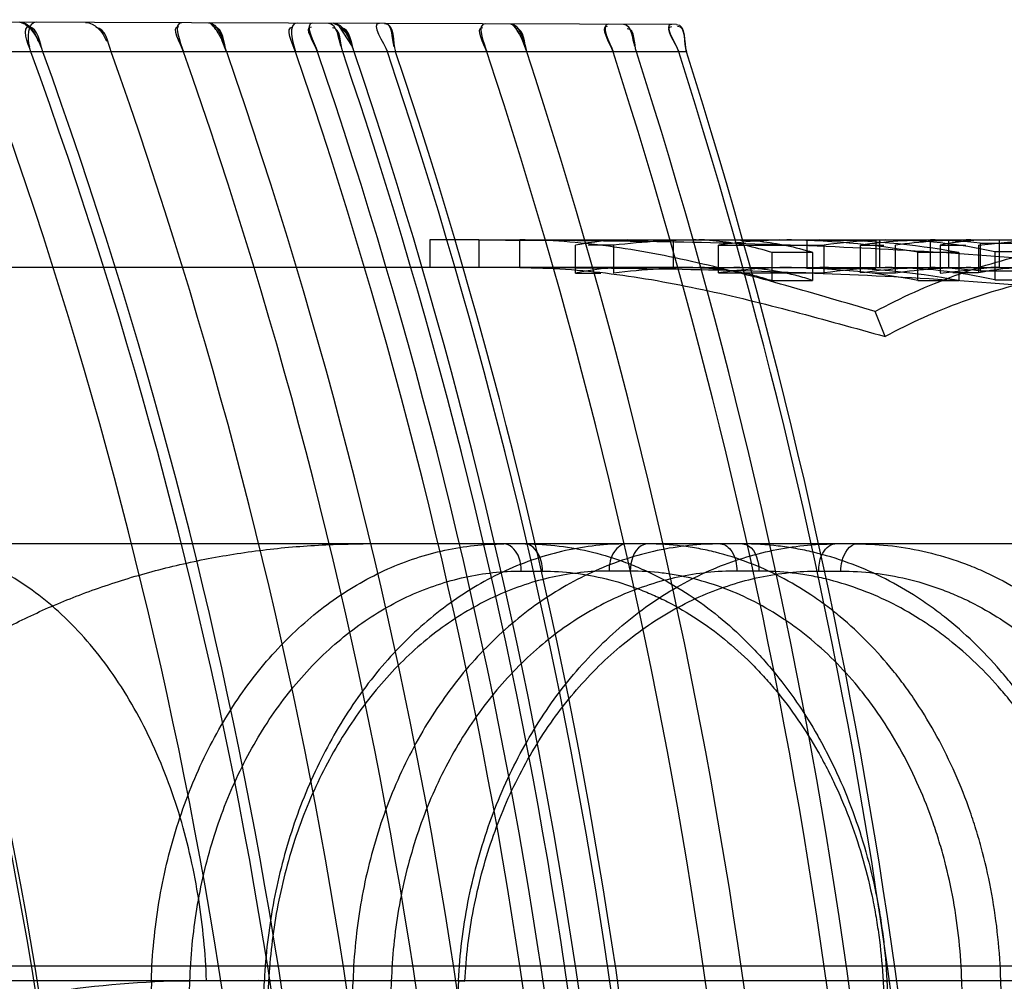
# Model space of a CAD drawing. Header units: millimetres. Extents: x 0 to 297, y 0 to 210.
# Tile 274 of 401: x 147.7575 to 147.8109, y 158.7827 to 158.8349. Entities that reach past the tile are written whole.
import ezdxf

# ---------------------------------------------------------------- set-up
doc = ezdxf.new("R2010")
doc.units = ezdxf.units.MM
doc.header["$LTSCALE"] = 16.335
doc.layers.add('INTFCLR_1', color=7, linetype='CONTINUOUS')
doc.layers.add('INTFCLR_144815', color=7, linetype='CONTINUOUS')

msp = doc.modelspace()

# ---------------------------------------------------------------- linework, layer by layer
at = {"layer": 'INTFCLR_1', "color": 9, "linetype": 'Continuous'}
for p, q in [((147.7931150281, 158.8346792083), (147.7197483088, 158.8349353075)), ((147.7936569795, 158.8331826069), (147.7191251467, 158.8331826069))]:
    msp.add_line(p, q, dxfattribs=at)
at = {"layer": 'INTFCLR_1', "color": 7, "linetype": 'Continuous'}
for p, q in [((147.7577709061, 158.8346772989), (147.7574707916, 158.8348036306)), ((147.774487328, 158.8347442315), (147.7747580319, 158.8346226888)), ((147.7747579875, 158.8346227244), (147.774487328, 158.8347442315)), ((147.7747580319, 158.8346226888), (147.7754980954, 158.8334839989)), ((147.7684460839, 158.8337907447), (147.7686914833, 158.8331826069)), ((147.7686914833, 158.8331826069), (147.7684463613, 158.8337901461)), ((147.7849910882, 158.8331826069), (147.7847683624, 158.833768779)), ((147.7847686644, 158.8337680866), (147.7849910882, 158.8331826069))]:
    msp.add_line(p, q, dxfattribs=at)
for points in [[(147.7677008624, 158.8347679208), (147.7677283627, 158.8347649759), (147.7677578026, 158.8347562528), (147.7677891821, 158.8347416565), (147.7678227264, 158.8347210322), (147.7678582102, 158.8346943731), (147.7678949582, 158.8346620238), (147.767932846, 158.8346243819), (147.767971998, 158.8345814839), (147.7680121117, 158.8345332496), (147.7680537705, 158.8344790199), (147.768096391, 158.8344196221), (147.7681379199, 158.8343576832), (147.7681777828, 158.8342947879), (147.768216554, 158.8342307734), (147.7682539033, 158.8341660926), (147.7682897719, 158.834101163), (147.7683242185, 158.8340365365), (147.7683570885, 158.8339727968), (147.7683883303, 158.8339103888), (147.7684179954, 158.8338496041), (147.7684460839, 158.8337907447)], [(147.7682248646, 158.8342165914), (147.7681874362, 158.8342791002), (147.7681485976, 158.8343412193), (147.768107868, 158.8344028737), (147.7680657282, 158.8344626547), (147.7680235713, 158.8345187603), (147.7679812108, 158.8345708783), (147.7679388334, 158.8346181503), (147.7678983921, 158.8346587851), (147.7678605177, 158.8346924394), (147.7678245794, 158.8347197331), (147.7677906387, 158.8347408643), (147.7677587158, 158.8347559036)], [(147.7840921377, 158.8347107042), (147.7841172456, 158.8347078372), (147.7841441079, 158.834699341), (147.7841727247, 158.8346851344), (147.7842033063, 158.8346650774), (147.7842356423, 158.8346391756), (147.7842691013, 158.8346077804), (147.7843035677, 158.8345712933), (147.7843391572, 158.8345297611), (147.784375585, 158.8344831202), (147.7844133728, 158.8344307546), (147.784451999, 158.8343734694), (147.7844896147, 158.8343137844), (147.784525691, 158.8342532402), (147.7845607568, 158.8341916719), (147.7845945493, 158.8341294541), (147.7846270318, 158.8340669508), (147.784658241, 158.8340047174), (147.7846880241, 158.8339433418), (147.7847163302, 158.8338832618), (147.7847432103, 158.8338247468), (147.7847686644, 158.8337680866)], [(147.7845683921, 158.8341778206), (147.7845346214, 158.8342378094), (147.7844995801, 158.8342974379), (147.7844628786, 158.8343565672), (147.7844249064, 158.8344139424), (147.7843867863, 158.8344680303), (147.7843482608, 158.8345185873), (147.7843095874, 158.8345646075), (147.7842726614, 158.8346041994), (147.7842380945, 158.8346369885), (147.784205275, 158.8346636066), (147.7841742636, 158.8346842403), (147.7841450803, 158.8346989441), (147.784117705, 158.8347077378)]]:
    msp.add_lwpolyline(points, dxfattribs=at)
at = {"layer": 'INTFCLR_1', "color": 6, "linetype": 'Continuous'}
for centre, radius, start, end in [((147.5052065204, 158.7414782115), 0.256366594, 359.2634397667, 20.9595063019), ((147.5051016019, 158.7414781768), 0.2566559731, 359.2642780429, 20.9347710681), ((147.5060442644, 158.7414782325), 0.265563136, 359.2889439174, 20.2013567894), ((147.5061487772, 158.7414782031), 0.2680899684, 359.2956524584, 20.0027825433), ((147.5053112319, 158.7414782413), 0.2694879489, 359.2992983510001, 19.894613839), ((147.5052063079, 158.7414782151), 0.2730791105, 359.3085189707, 19.6221788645), ((147.5059434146, 158.7414792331), 0.2760825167, 359.3158305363, 19.3998935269), ((147.5054189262, 158.7414787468), 0.2787867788, 359.3225670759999, 19.2043971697), ((147.5060440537, 158.7414782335), 0.2817306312, 359.3297505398, 18.9960965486), ((147.5058363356, 158.7414785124), 0.2830597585, 359.3328413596, 18.9034484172), ((147.5055216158, 158.7414784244), 0.2846455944, 359.3365762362, 18.7941893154), ((147.5053110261, 158.7414782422), 0.2854332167, 359.3384435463, 18.7404322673), ((147.505730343, 158.7414783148), 0.2867464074, 359.3414588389, 18.6514187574), ((147.5056254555, 158.7414782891), 0.2872692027, 359.3426624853, 18.6162324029), ((147.5059426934, 158.7414787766), 0.2916678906, 359.3524804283, 18.3253128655), ((147.5054183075, 158.7414786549), 0.2942287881, 359.3581402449, 18.1602453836), ((147.5058359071, 158.7414784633), 0.2982805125, 359.3668962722, 17.9051785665), ((147.5055212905, 158.7414783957), 0.2997857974, 359.3700882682, 17.81226521), ((147.5057301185, 158.741478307), 0.3017811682, 359.3742702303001, 17.6906031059), ((147.5056252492, 158.7414782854), 0.302277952, 359.3753027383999, 17.6605754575)]:
    msp.add_arc(centre, radius, start, end, dxfattribs=at)
at = {"layer": 'INTFCLR_1', "color": 7, "linetype": 'Continuous'}
for points in [[(147.7574707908, 158.8348036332), (147.7579402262, 158.8348022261), (147.7582891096, 158.8342315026), (147.7584484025, 158.8337899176)], [(147.7577710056, 158.8346772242), (147.7581570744, 158.8343922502), (147.7584260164, 158.8339446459), (147.7585910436, 158.8334940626)], [(147.7587161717, 158.8331826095), (147.7585403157, 158.8336686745), (147.7584570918, 158.8345261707), (147.7579401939, 158.8345251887)], [(147.7587161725, 158.8331826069), (147.7585416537, 158.8336599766), (147.7583687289, 158.8342053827), (147.7579589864, 158.8345061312)], [(147.7677008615, 158.8347679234), (147.7682170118, 158.8347660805), (147.768406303, 158.8339779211), (147.7685759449, 158.8334904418)], [(147.7686914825, 158.8331826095), (147.768529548, 158.8336475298), (147.7685261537, 158.8345071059), (147.7680338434, 158.8345050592)], [(147.7744873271, 158.8347442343), (147.7750277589, 158.8347425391), (147.7753273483, 158.8339904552), (147.7755005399, 158.8334785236)], [(147.7756116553, 158.8331826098), (147.7754540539, 158.8336472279), (147.7754010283, 158.8344774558), (147.7749104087, 158.8344766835)], [(147.7756116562, 158.8331826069), (147.7754551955, 158.8336388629), (147.7753076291, 158.8341605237), (147.7749278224, 158.834457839)], [(147.7840921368, 158.8347107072), (147.7845805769, 158.8347088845), (147.7847341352, 158.8339433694), (147.7848862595, 158.8334792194)], [(147.7849910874, 158.8331826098), (147.7848448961, 158.8336282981), (147.7848635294, 158.8344587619), (147.7843944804, 158.8344570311)]]:
    msp.add_open_spline(points, degree=3, dxfattribs=at)
at = {"layer": 'INTFCLR_1', "color": 6, "linetype": 'Continuous'}
for points in [[(147.7583604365, 158.8348005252), (147.7578945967, 158.8348021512), (147.7578202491, 158.83389363), (147.7579795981, 158.8334558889)], [(147.7610210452, 158.8347912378), (147.761531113, 158.8347894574), (147.7619890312, 158.8342501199), (147.7621603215, 158.8337696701)], [(147.758066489, 158.8331826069), (147.7579076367, 158.8336189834), (147.7575273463, 158.8345753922), (147.757991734, 158.8345737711)], [(147.7624270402, 158.8331826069), (147.7622524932, 158.8336721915), (147.7621180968, 158.8345016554), (147.761598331, 158.8345034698)], [(147.7663508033, 158.8331826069), (147.766195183, 158.8336245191), (147.7656348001, 158.8345678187), (147.7661033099, 158.8345661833)], [(147.7662640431, 158.8347729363), (147.7657331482, 158.8347747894), (147.7661744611, 158.8336833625), (147.7663508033, 158.8331826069)], [(147.772431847, 158.8331826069), (147.7722836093, 158.8336132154), (147.7718248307, 158.834541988), (147.7722802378, 158.8345403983)], [(147.7725248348, 158.8347510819), (147.772001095, 158.8347529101), (147.7722613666, 158.8336778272), (147.772431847, 158.8331826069)], [(147.7736294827, 158.8331826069), (147.7734777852, 158.833625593), (147.7728353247, 158.8345506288), (147.7733035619, 158.8345489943)], [(147.7733709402, 158.8347481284), (147.7728420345, 158.8347499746), (147.7734581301, 158.8336829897), (147.7736294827, 158.8331826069)], [(147.7742111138, 158.8347451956), (147.7746848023, 158.8347435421), (147.7747278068, 158.8339400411), (147.7748804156, 158.833491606)], [(147.7749904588, 158.8331826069), (147.7748375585, 158.8336318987), (147.774906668, 158.8344906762), (147.7744320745, 158.8344923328)], [(147.7769928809, 158.8347354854), (147.7764562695, 158.8347373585), (147.7772457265, 158.8336910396), (147.7774173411, 158.8331826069)], [(147.7772694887, 158.8347345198), (147.7778234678, 158.8347325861), (147.7776873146, 158.8337076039), (147.7778641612, 158.8331826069)], [(147.7772694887, 158.8347345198), (147.777724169, 158.8347329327), (147.777622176, 158.8338954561), (147.7777673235, 158.8334645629)], [(147.7828190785, 158.8331826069), (147.782677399, 158.8336103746), (147.7821440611, 158.8345172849), (147.7825946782, 158.834515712)], [(147.7827404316, 158.8347154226), (147.7822288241, 158.8347172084), (147.7826582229, 158.8336682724), (147.7828190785, 158.8331826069)], [(147.7896696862, 158.8331826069), (147.7895230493, 158.8336364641), (147.7888983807, 158.8345845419), (147.7893753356, 158.834582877)], [(147.7894345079, 158.8346920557), (147.788925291, 158.8346938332), (147.7895131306, 158.8336671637), (147.7896696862, 158.8331826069)], [(147.7902272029, 158.8346892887), (147.7906786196, 158.834687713), (147.790698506, 158.8339096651), (147.7908365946, 158.8334798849)], [(147.7909365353, 158.8331826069), (147.7907978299, 158.8336143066), (147.7908822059, 158.8344430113), (147.7904287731, 158.834444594)], [(147.7928536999, 158.8346801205), (147.7923381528, 158.8346819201), (147.7930837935, 158.8336737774), (147.7932404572, 158.8331826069)], [(147.7932404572, 158.8331826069), (147.7930942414, 158.8336410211), (147.7923727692, 158.8345750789), (147.7928539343, 158.8345733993)], [(147.7931150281, 158.8346792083), (147.7936455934, 158.8346773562), (147.793496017, 158.83368817), (147.7936569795, 158.8331826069)], [(147.7936569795, 158.8331826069), (147.7935081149, 158.833650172), (147.7936637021, 158.8345711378), (147.7931730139, 158.8345728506)]]:
    msp.add_open_spline(points, degree=3, dxfattribs=at)
at = {"layer": 'INTFCLR_144815', "color": 6, "linetype": 'Continuous'}
for p, q in [((147.7797297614, 158.8229782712), (147.7797297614, 158.8214782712)), ((147.7823849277, 158.8229782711), (147.7797297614, 158.8229782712)), ((147.7876265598, 158.821177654), (147.7876265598, 158.8226885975)), ((147.7896967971, 158.82268868), (147.7883166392, 158.82268868)), ((147.7896967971, 158.8226887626), (147.7896967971, 158.8211778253)), ((147.7929245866, 158.8229782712), (147.7929245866, 158.8214782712)), ((147.7953968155, 158.8211860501), (147.7953968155, 158.8226966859)), ((147.7953968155, 158.8226934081), (147.8011326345, 158.8226934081)), ((147.8001865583, 158.8229535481), (147.8009685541, 158.8229755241)), ((147.8039374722, 158.8229541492), (147.8001865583, 158.8229541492)), ((147.8001865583, 158.8229535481), (147.8001865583, 158.8214526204)), ((147.8011326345, 158.8211826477), (147.8011326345, 158.8226934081)), ((147.8030967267, 158.8211852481), (147.8030967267, 158.8226959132)), ((147.8030967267, 158.8226940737), (147.8043656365, 158.8226940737)), ((147.8039374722, 158.8229541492), (147.8039374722, 158.821453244)), ((147.8041378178, 158.8229782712), (147.8041378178, 158.8214782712)), ((147.8050000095, 158.8211833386), (147.8050000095, 158.8226940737)), ((147.8068795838, 158.8229749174), (147.8068795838, 158.8214747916)), ((147.8106304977, 158.8229746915), (147.8068795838, 158.8229746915)), ((147.8074264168, 158.8226965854), (147.8074264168, 158.8211859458)), ((147.8074264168, 158.8226965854), (147.8088138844, 158.8226965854)), ((147.8078887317, 158.8229782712), (147.8078887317, 158.8214782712)), ((147.8095077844, 158.8226997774), (147.8121825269, 158.8229782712)), ((147.8095077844, 158.8226997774), (147.8095077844, 158.8211892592)), ((147.809595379, 158.8227994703), (147.809595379, 158.8212927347)), ((147.809595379, 158.8227994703), (147.813346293, 158.8227994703)), ((147.8101702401, 158.8229782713), (147.8106304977, 158.8229744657)), ((147.8106304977, 158.8229746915), (147.8106304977, 158.8214745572)), ((147.8005006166, 158.8223038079), (147.7982893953, 158.8223038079)), ((147.7982893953, 158.8222976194), (147.7982893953, 158.8207716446)), ((147.8005006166, 158.8223038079), (147.8005006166, 158.8207780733)), ((147.8062215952, 158.8207759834), (147.8062215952, 158.8223017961)), ((147.8084328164, 158.8223017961), (147.8062215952, 158.8223017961)), ((147.8084328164, 158.8223017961), (147.8084328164, 158.8207759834)), ((147.8161400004, 158.8223391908), (147.8104041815, 158.8223391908)), ((147.8104041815, 158.8223344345), (147.8104041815, 158.820809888)), ((147.7940040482, 158.8214782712), (147.7946357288, 158.8214782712)), ((147.7993502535, 158.8214782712), (147.8008944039, 158.8214782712)), ((147.8001865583, 158.821453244), (147.8039374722, 158.821453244)), ((147.8013596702, 158.8214782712), (147.8005775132, 158.8214668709)), ((147.8068795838, 158.8214745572), (147.8106304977, 158.8214745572)), ((147.8071592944, 158.8214782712), (147.8090885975, 158.8214782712)), ((147.8074264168, 158.8211826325), (147.8101178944, 158.8214782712)), ((147.8101178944, 158.8214782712), (147.8101702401, 158.8214782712)), ((147.8106304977, 158.8214743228), (147.8101702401, 158.8214782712)), ((147.7876265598, 158.8211777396), (147.7890067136, 158.8211777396)), ((147.8011326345, 158.8211826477), (147.7953968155, 158.8211826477)), ((147.8050000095, 158.8211833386), (147.8037315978, 158.8211833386)), ((147.8095077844, 158.8211859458), (147.8081207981, 158.8211859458)), ((147.813346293, 158.8212927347), (147.809595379, 158.8212927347)), ((147.7982893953, 158.8207780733), (147.8005006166, 158.8207780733)), ((147.8062215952, 158.8207759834), (147.8084328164, 158.8207759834)), ((147.8104041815, 158.8208148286), (147.8161400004, 158.8208148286)), ((147.8044424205, 158.8177335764), (147.8038936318, 158.8190931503)), ((147.7646033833, 158.7827866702), (147.7666975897, 158.7827343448)), ((147.77097027, 158.7827343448), (147.770435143, 158.7827830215)), ((147.77097027, 158.7827343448), (147.770435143, 158.7827830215)), ((147.7776312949, 158.7827343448), (147.7755507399, 158.7827866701)), ((147.7810175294, 158.7827798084), (147.7816219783, 158.7827343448)), ((147.7810175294, 158.7827798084), (147.7816219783, 158.7827343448))]:
    msp.add_line(p, q, dxfattribs=at)
at = {"layer": 'INTFCLR_144815', "color": 9, "linetype": 'Continuous'}
for p, q in [((147.7823849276, 158.8229782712), (147.7823849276, 158.8214782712)), ((147.7823849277, 158.8229782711), (147.8737744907, 158.8229782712)), ((147.7846024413, 158.8214782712), (147.7846024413, 158.8229782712)), ((147.7940040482, 158.8214782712), (147.6465321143, 158.8214782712)), ((147.7946357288, 158.8214782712), (147.7993502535, 158.8214782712)), ((147.8008944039, 158.8214782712), (147.8071592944, 158.8214782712)), ((147.8090885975, 158.8214782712), (147.8101178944, 158.8214782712)), ((147.8101702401, 158.8214782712), (147.8152664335, 158.8214782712)), ((147.8692872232, 158.8064782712), (147.6757665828, 158.8064782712)), ((147.7846883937, 158.8050044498), (147.7858414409, 158.8050044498)), ((147.7906033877, 158.8050044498), (147.7894503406, 158.8050044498)), ((147.7975864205, 158.8050044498), (147.7963860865, 158.8050044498)), ((147.8008337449, 158.8050044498), (147.8020340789, 158.8050044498)), ((147.6303107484, 158.7835717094), (147.9137196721, 158.7835717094)), ((147.663533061, 158.7827866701), (147.8942529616, 158.7827866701)), ((147.7646033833, 158.7827866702), (147.7630838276, 158.7314782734)), ((147.7651820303, 158.7314782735), (147.7666975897, 158.7827343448)), ((147.7680945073, 158.7314782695), (147.7707364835, 158.7827866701)), ((147.77097027, 158.7827343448), (147.7683286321, 158.7314782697)), ((147.7739088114, 158.7314782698), (147.7755507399, 158.7827866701)), ((147.7776312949, 158.7827343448), (147.7759933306, 158.7314782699)), ((147.7812790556, 158.7827866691), (147.7785887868, 158.7314782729)), ((147.8043297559, 158.7827343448), (147.8048588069, 158.7827848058)), ((147.8043297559, 158.7827343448), (147.8048588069, 158.7827848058)), ((147.8043297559, 158.782734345), (147.806988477, 158.7314782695)), ((147.8045380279, 158.7827866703), (147.8072017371, 158.7314782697)), ((147.8107222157, 158.7827866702), (147.8086024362, 158.7827343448)), ((147.8101350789, 158.7314782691), (147.8086024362, 158.7827343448)), ((147.8122542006, 158.7314782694), (147.8107222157, 158.7827866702))]:
    msp.add_line(p, q, dxfattribs=at)
at = {"layer": 'INTFCLR_144815', "color": 6, "linetype": 'Continuous'}
for centre, radius, start, end in [((147.7904521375, 158.8090576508), 0.0139207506, 90.05054675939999, 101.7110607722), ((147.7946369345, 158.7806859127), 0.0422923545, 90.00163350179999, 96.7079875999), ((147.7993540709, 158.7950329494), 0.0279453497, 90.00782658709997, 98.14084541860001), ((147.798733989, 158.7808762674), 0.0421020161, 79.7557629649, 90.00448304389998), ((147.8009003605, 158.7811092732), 0.0418689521, 79.63574567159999, 90.0081513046), ((147.805086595, 158.7950166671), 0.0279617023, 92.35530803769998, 98.1292264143), ((147.8071626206, 158.7935649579), 0.029413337, 90.00647929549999, 97.945612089), ((147.8044337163, 158.7949782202), 0.0280000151, 77.6883125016, 89.9885882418), ((147.8090884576, 158.7936181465), 0.0293601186, 89.99972689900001, 98.0045443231), ((147.8064447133, 158.7950744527), 0.0279038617, 83.51682370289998, 89.10703190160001), ((147.8101325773, 158.8099882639), 0.0129901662, 90.0647628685, 102.0241683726), ((147.7904459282, 158.8081121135), 0.0133661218, 90.0260265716, 102.1769501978), ((147.7946383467, 158.7806916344), 0.0407866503, 90.00367762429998, 96.9588269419), ((147.7993519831, 158.7945680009), 0.0269102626, 90.0036824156, 98.4517223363), ((147.7987365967, 158.7809230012), 0.0405552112, 79.36432462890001, 90.00833822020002), ((147.8009000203, 158.78111615), 0.0403620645, 79.2437764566, 90.0079726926), ((147.8050896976, 158.7944911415), 0.0269873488, 92.44698942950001, 98.4314842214), ((147.8071608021, 158.7931503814), 0.0283278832, 90.00304939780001, 98.24842488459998), ((147.8044307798, 158.7944566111), 0.0270218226, 77.2287735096, 89.9819485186), ((147.8090905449, 158.7931476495), 0.0283306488, 90.00393837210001, 98.3016995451), ((147.8064465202, 158.7946079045), 0.0268703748, 83.270217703, 89.07653726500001), ((147.8121976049, 158.8088227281), 0.0126557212, 90.06826283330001, 102.2711624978)]:
    msp.add_arc(centre, radius, start, end, dxfattribs=at)
for points, knots in [([(147.7823849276, 158.8229782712), (147.7875399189, 158.822974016), (147.7978640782, 158.8228691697), (147.8133540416, 158.8220458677), (147.8288859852, 158.8201636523), (147.8390799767, 158.8177926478), (147.8441244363, 158.8162130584)], [0, 0, 0, 0, 0.2481974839, 0.4967363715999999, 0.7464265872, 1, 1, 1, 1]), ([(147.8038936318, 158.8190931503), (147.8022839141, 158.819568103), (147.799082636, 158.8205214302), (147.7942743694, 158.8217893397), (147.7894524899, 158.8227214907), (147.7862176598, 158.8229773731), (147.7846024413, 158.8229782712)], [0, 0, 0, 0, 0.2551087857, 0.5073848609, 0.755500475, 1, 1, 1, 1]), ([(147.7982893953, 158.8222976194), (147.7978215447, 158.822447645), (147.7968816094, 158.8226985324), (147.7954458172, 158.8229272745), (147.7944847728, 158.8229782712), (147.7940040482, 158.8229782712)], [0, 0, 0, 0, 0.3384743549, 0.6688225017, 1, 1, 1, 1]), ([(147.7962346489, 158.8229782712), (147.7967083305, 158.8229782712), (147.7976650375, 158.8229286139), (147.7990943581, 158.8227042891), (147.8000349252, 158.8224561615), (147.8005006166, 158.8223085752)], [0, 0, 0, 0, 0.3279271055, 0.6618014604, 1, 1, 1, 1]), ([(147.8038936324, 158.8190931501), (147.8045955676, 158.8194709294), (147.8060192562, 158.8201743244), (147.8082177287, 158.8210694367), (147.8104604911, 158.8217977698), (147.8127389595, 158.822357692), (147.8150448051, 158.8227461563), (147.816594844, 158.8228889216), (147.8173711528, 158.8229315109)], [0, 0, 0, 0, 0.1693161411, 0.3369560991, 0.5037653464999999, 0.6697343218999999, 0.8348603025, 1, 1, 1, 1]), ([(147.8434135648, 158.8149575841), (147.8384427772, 158.8164819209), (147.8283885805, 158.8187697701), (147.8130586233, 158.8205810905), (147.7977296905, 158.8213737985), (147.7874996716, 158.8214738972), (147.7823849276, 158.8214782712)], [0, 0, 0, 0, 0.2524479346, 0.5018346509, 0.7507678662, 1, 1, 1, 1]), ([(147.7846024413, 158.8214782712), (147.7862677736, 158.8214775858), (147.7895997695, 158.8212318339), (147.7945652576, 158.8203346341), (147.7995071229, 158.8191126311), (147.8027934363, 158.8181923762), (147.8044424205, 158.8177335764)], [0, 0, 0, 0, 0.2459076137, 0.494557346, 0.7463427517, 1, 1, 1, 1]), ([(147.7940040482, 158.8214782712), (147.7942923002, 158.8214782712), (147.7948694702, 158.8214592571), (147.7957328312, 158.8213737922), (147.7965925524, 158.8212316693), (147.7974471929, 158.8210333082), (147.7980097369, 158.8208648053), (147.7982893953, 158.8207716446)], [0, 0, 0, 0, 0.1982768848, 0.3968878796, 0.5963695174, 0.7972415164, 1, 1, 1, 1]), ([(147.8005006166, 158.8207830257), (147.8002221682, 158.8208746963), (147.7996620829, 158.8210404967), (147.7988113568, 158.8212356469), (147.7979555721, 158.8213754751), (147.7970961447, 158.8214595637), (147.796521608, 158.8214782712), (147.7962346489, 158.8214782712)], [0, 0, 0, 0, 0.2026427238, 0.4034711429, 0.6029675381, 0.8016368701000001, 1, 1, 1, 1]), ([(147.8174328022, 158.8214332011), (147.8166838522, 158.8213921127), (147.8151887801, 158.8212543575), (147.8129651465, 158.8208795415), (147.810768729, 158.8203395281), (147.8086074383, 158.8196373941), (147.8064895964, 158.8187749), (147.8051183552, 158.8180973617), (147.8044424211, 158.8177335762)], [0, 0, 0, 0, 0.1652943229, 0.3305000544, 0.4964943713, 0.6632805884, 0.8308415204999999, 1, 1, 1, 1]), ([(147.7428827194, 158.7827866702), (147.7428884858, 158.7830542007), (147.7429122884, 158.783589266), (147.7429848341, 158.7843903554), (147.7430943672, 158.7851900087), (147.7432412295, 158.785988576), (147.7434259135, 158.7867862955), (147.7436490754, 158.7875833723), (147.7439115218, 158.7883799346), (147.744214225, 158.7891760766), (147.7445582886, 158.7899717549), (147.7449449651, 158.7907668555), (147.7453755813, 158.7915610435), (147.7458516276, 158.7923539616), (147.7463745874, 158.7931449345), (147.746946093, 158.7939332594), (147.7475676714, 158.7947178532), (147.7482409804, 158.7954976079), (147.7489674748, 158.7962710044), (147.749748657, 158.7970364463), (147.7505856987, 158.7977919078), (147.7514797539, 158.7985352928), (147.7524315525, 158.7992641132), (147.7534417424, 158.7999758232), (147.7545104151, 158.8006675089), (147.7556373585, 158.8013361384), (147.7568217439, 158.8019784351), (147.7580622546, 158.8025910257), (147.7593569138, 158.8031704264), (147.7607032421, 158.8037131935), (147.7620982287, 158.8042159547), (147.7635383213, 158.8046754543), (147.7650193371, 158.8050885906), (147.7665366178, 158.8054525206), (147.7680850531, 158.8057647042), (147.7696592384, 158.8060229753), (147.7712534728, 158.8062255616), (147.7728619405, 158.8063711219), (147.7744786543, 158.806458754), (147.7755588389, 158.8064782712), (147.7760989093, 158.8064782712)], [0, 0, 0, 0, 0.0178885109, 0.0357895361, 0.0537538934, 0.071825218, 0.09005003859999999, 0.1084728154, 0.1271396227, 0.1460967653, 0.165392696, 0.1850712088, 0.205181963, 0.2257665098, 0.2468772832, 0.2685505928, 0.2908375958, 0.3137719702, 0.3374005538, 0.3617514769, 0.3868638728, 0.4127558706, 0.4394590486, 0.4669814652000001, 0.4953422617, 0.524536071, 0.5545574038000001, 0.5853892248, 0.6170018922, 0.6493543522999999, 0.6824069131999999, 0.7161052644, 0.7503830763, 0.7851693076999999, 0.8203888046, 0.8559551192, 0.8917867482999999, 0.9277966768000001, 0.9638964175, 1, 1, 1, 1]), ([(147.7646033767, 158.7827866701), (147.7646247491, 158.7834936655), (147.764714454, 158.7849088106), (147.7649904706, 158.7870161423), (147.7654082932, 158.7890935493), (147.7659625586, 158.7911096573), (147.7666450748, 158.7930420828), (147.767447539, 158.7948784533), (147.768367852, 158.7966179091), (147.7694008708, 158.7982498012), (147.7705357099, 158.7997574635), (147.7717609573, 158.8011289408), (147.7730691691, 158.80235874), (147.7744559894, 158.8034431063), (147.775909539, 158.8043720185), (147.77741564, 158.8051372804), (147.7789570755, 158.8057333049), (147.7805274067, 158.8061607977), (147.7821254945, 158.806420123), (147.7832035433, 158.8064782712), (147.7837445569, 158.8064782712)], [0, 0, 0, 0, 0.0631725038, 0.126534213, 0.18968122, 0.2522749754, 0.313123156, 0.3725631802, 0.4311017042, 0.4887132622, 0.5448779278, 0.5994471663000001, 0.6527663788, 0.7050277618, 0.7564505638, 0.8065904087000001, 0.8556590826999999, 0.9037974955, 0.9516806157, 1, 1, 1, 1]), ([(147.7903941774, 158.8064782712), (147.7898424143, 158.8064782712), (147.78873047, 158.8064172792), (147.7870714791, 158.806142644), (147.7854277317, 158.805683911), (147.7838234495, 158.8050468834), (147.7822756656, 158.8042413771), (147.7807935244, 158.8032765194), (147.7793805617, 158.802156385), (147.7780446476, 158.8008871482), (147.7767998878, 158.7994831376), (147.7756544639, 158.7979565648), (147.7746139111, 158.7963173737), (147.7736822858, 158.7945722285), (147.7728687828, 158.7927382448), (147.7721802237, 158.7908351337), (147.7716208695, 158.788883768), (147.7711898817, 158.7868908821), (147.77088649, 158.7848561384), (147.7707717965, 158.7834811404), (147.7707364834, 158.7827866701)], [0, 0, 0, 0, 0.04892148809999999, 0.0985060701, 0.1488143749, 0.1999388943, 0.2512748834, 0.3032647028, 0.356508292, 0.4109220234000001, 0.4664391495, 0.5226780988, 0.5799595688, 0.6384183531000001, 0.6979170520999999, 0.7576942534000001, 0.8177177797, 0.8777661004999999, 0.9383459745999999, 1, 1, 1, 1]), ([(147.7955045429, 158.8064782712), (147.7949315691, 158.8064782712), (147.7937786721, 158.8064175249), (147.7920600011, 158.8061432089), (147.7903606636, 158.8056848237), (147.7887056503, 158.8050481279), (147.787112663, 158.8042427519), (147.7855911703, 158.8032778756), (147.784144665, 158.8021576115), (147.7827811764, 158.8008881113), (147.7815151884, 158.7994836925), (147.7803553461, 158.7979567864), (147.7793072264, 158.7963178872), (147.7783744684, 158.7945734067), (147.777565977, 158.7927398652), (147.7768886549, 158.790836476), (147.7763467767, 158.7888844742), (147.7759390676, 158.7868909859), (147.7756647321, 158.7848556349), (147.7755733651, 158.7834808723), (147.7755507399, 158.7827866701)], [0, 0, 0, 0, 0.0502865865, 0.1011026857, 0.1524767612, 0.204473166, 0.2564582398, 0.3088815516, 0.3623547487, 0.4168018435, 0.472169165, 0.5280952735, 0.5848977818, 0.6427264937, 0.7015393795, 0.7606028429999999, 0.8198834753, 0.8791888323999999, 0.939041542, 1, 1, 1, 1]), ([(147.7812790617, 158.7827866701), (147.7813157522, 158.7834943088), (147.7814381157, 158.7849110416), (147.7817687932, 158.7870189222), (147.7822469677, 158.7890968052), (147.7828663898, 158.7911132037), (147.7836175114, 158.7930456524), (147.7844914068, 158.7948815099), (147.7854851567, 158.7966186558), (147.7865943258, 158.798249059), (147.7878074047, 158.7997561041), (147.7891133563, 158.8011285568), (147.7905030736, 158.8023591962), (147.7919714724, 158.8034438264), (147.7935060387, 158.8043726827), (147.7950911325, 158.805137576), (147.7967095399, 158.805733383), (147.7983545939, 158.8061607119), (147.8000251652, 158.806419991), (147.8011507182, 158.8064782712), (147.8017152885, 158.8064782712)], [0, 0, 0, 0, 0.0617645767, 0.1238341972, 0.1858367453, 0.2474594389, 0.3075396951, 0.3663962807, 0.4245254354, 0.4818141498, 0.5381008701, 0.5929697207, 0.6467555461, 0.6997012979, 0.7518788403, 0.8028838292, 0.8528777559, 0.9019655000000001, 0.9507889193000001, 1, 1, 1, 1])]:
    msp.add_open_spline(points, degree=3, knots=knots, dxfattribs=at)
at = {"layer": 'INTFCLR_144815', "color": 9, "linetype": 'Continuous'}
for points, knots in [([(147.7675949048, 158.7827866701), (147.7675429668, 158.7842569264), (147.7672595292, 158.7872411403), (147.7662728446, 158.7916447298), (147.7646867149, 158.7958499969), (147.762534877, 158.7996005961), (147.7599122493, 158.8026691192), (147.7569667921, 158.8048922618), (147.7543299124, 158.8060023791), (147.75250272, 158.8063649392), (147.7515026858, 158.8064623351), (147.7510103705, 158.8064782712), (147.7507665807, 158.8064782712)], [0, 0, 0, 0, 0.1386504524, 0.2817150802, 0.4241078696, 0.5606356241, 0.6872225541, 0.8019503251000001, 0.9053638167, 0.9536163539, 0.9770240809, 1, 1, 1, 1]), ([(147.7846883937, 158.8050044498), (147.7846851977, 158.8052954), (147.78460299, 158.8059012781), (147.7840725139, 158.8064782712), (147.7837445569, 158.8064782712)], [0, 0, 0, 0, 0.470118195, 1, 1, 1, 1]), ([(147.7848976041, 158.8064782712), (147.7861278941, 158.8064782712), (147.7879927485, 158.8062468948), (147.7900719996, 158.8055999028), (147.7912450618, 158.8051211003), (147.793006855, 158.8042821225), (147.7949539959, 158.8029913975), (147.7966912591, 158.8014179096), (147.7976473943, 158.8004174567), (147.7990511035, 158.7988020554), (147.8002784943, 158.797003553), (147.8013190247, 158.795078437), (147.8019805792, 158.7937228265), (147.8030073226, 158.7912447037), (147.8037422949, 158.7886349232), (147.804164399, 158.7863374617), (147.804392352, 158.784767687), (147.8044973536, 158.7835802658), (147.8045380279, 158.7827866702)], [0, 0, 0, 0, 0.1091978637, 0.1646839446, 0.1929779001, 0.221582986, 0.337836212, 0.3983940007, 0.4294053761, 0.4606082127, 0.5883152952, 0.6213567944, 0.6548436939, 0.7221509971, 0.8592379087, 0.8943221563, 0.9294697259, 1, 1, 1, 1]), ([(147.7858414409, 158.8050044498), (147.7858394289, 158.8051876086), (147.7857871, 158.8057687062), (147.7853224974, 158.8064782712), (147.7848976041, 158.8064782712)], [0, 0, 0, 0, 0.301234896, 1, 1, 1, 1]), ([(147.7903941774, 158.8064782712), (147.7901366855, 158.8064782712), (147.789563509, 158.8060121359), (147.789454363, 158.8053706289), (147.7894503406, 158.8050044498)], [0, 0, 0, 0, 0.4128503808, 1, 1, 1, 1]), ([(147.7915472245, 158.8064782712), (147.791427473, 158.8064782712), (147.7908073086, 158.8062648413), (147.7906088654, 158.8055031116), (147.7906033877, 158.8050044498)], [0, 0, 0, 0, 0.1936336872, 1, 1, 1, 1]), ([(147.8107222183, 158.7827866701), (147.8106743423, 158.7843547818), (147.8104306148, 158.7866962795), (147.8098418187, 158.7893628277), (147.809421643, 158.7908489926), (147.8087222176, 158.7929955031), (147.8076743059, 158.7953875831), (147.8063451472, 158.7975921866), (147.8055214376, 158.7987698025), (147.8042575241, 158.8004105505), (147.8028192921, 158.8018893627), (147.8012307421, 158.8031430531), (147.800161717, 158.8038980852), (147.7982420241, 158.8050338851), (147.7961558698, 158.8058329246), (147.7943236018, 158.8062312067), (147.7930964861, 158.8064209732), (147.7921660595, 158.8064782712), (147.7915472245, 158.8064782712)], [0, 0, 0, 0, 0.1400985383, 0.209202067, 0.2436857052, 0.2779712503, 0.4108016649, 0.4755818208, 0.5076100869, 0.5390793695, 0.6605405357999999, 0.6902617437, 0.7197591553, 0.7773480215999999, 0.8891702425, 0.9170270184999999, 0.944737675, 1, 1, 1, 1]), ([(147.7955045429, 158.8064782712), (147.7957500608, 158.8064782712), (147.7962921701, 158.8059894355), (147.7963823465, 158.8053689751), (147.7963860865, 158.8050044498)], [0, 0, 0, 0, 0.4024472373, 1, 1, 1, 1]), ([(147.8171258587, 158.7827866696), (147.8170437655, 158.7843578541), (147.8167411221, 158.7867029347), (147.8160752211, 158.7893647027), (147.8156082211, 158.790849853), (147.8148350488, 158.7930018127), (147.8136934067, 158.7953958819), (147.8122700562, 158.7975942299), (147.811390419, 158.7987706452), (147.8100388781, 158.8004160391), (147.8085127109, 158.8018933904), (147.8068400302, 158.8031435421), (147.8057123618, 158.8038989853), (147.8036905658, 158.8050357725), (147.8015086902, 158.8058330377), (147.7995965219, 158.806231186), (147.7983174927, 158.8064208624), (147.7973489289, 158.8064782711), (147.7967048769, 158.8064782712)], [0, 0, 0, 0, 0.1372712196, 0.2052298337, 0.2392153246, 0.2730583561, 0.4047297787, 0.4692984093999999, 0.5013153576, 0.5328355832, 0.6550823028, 0.685130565, 0.7150016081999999, 0.7734436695, 0.8872368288, 0.9156003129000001, 0.9438071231, 1, 1, 1, 1]), ([(147.7967048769, 158.8064782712), (147.7968173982, 158.8064782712), (147.7974210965, 158.8062486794), (147.797581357, 158.8054979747), (147.7975864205, 158.8050044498)], [0, 0, 0, 0, 0.1856566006, 1, 1, 1, 1]), ([(147.8008337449, 158.8050044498), (147.8008367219, 158.8052946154), (147.8009072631, 158.8058795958), (147.8014002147, 158.8064782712), (147.8017152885, 158.8064782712)], [0, 0, 0, 0, 0.4794360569, 1, 1, 1, 1]), ([(147.8020340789, 158.8050044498), (147.8020359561, 158.805187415), (147.8020832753, 158.805750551), (147.8025036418, 158.8064782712), (147.8029156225, 158.8064782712)], [0, 0, 0, 0, 0.3075437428, 1, 1, 1, 1]), ([(147.8029156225, 158.8064782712), (147.8041942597, 158.8064782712), (147.8061280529, 158.8062491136), (147.8082888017, 158.8056008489), (147.8095031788, 158.8051215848), (147.811315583, 158.8042859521), (147.8133180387, 158.8029983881), (147.8151033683, 158.8014196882), (147.8160806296, 158.8004181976), (147.8175073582, 158.7988067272), (147.8187517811, 158.7970076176), (147.8197988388, 158.7950789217), (147.8204603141, 158.7937237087), (147.8214790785, 158.7912466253), (147.8221925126, 158.7886348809), (147.822585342, 158.7863373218), (147.8227907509, 158.7847671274), (147.8228758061, 158.7835798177), (147.8229018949, 158.7827866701)], [0, 0, 0, 0, 0.1122131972, 0.1688827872, 0.1976770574, 0.2267148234, 0.3439892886, 0.40465764, 0.4356288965, 0.4667317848, 0.5935166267, 0.6262191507, 0.6593305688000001, 0.7258095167, 0.8610570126, 0.8956709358, 0.930355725, 1, 1, 1, 1]), ([(147.7666975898, 158.7827343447), (147.7667170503, 158.7833927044), (147.7667988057, 158.7847054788), (147.7670506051, 158.7866556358), (147.7674299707, 158.7885701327), (147.7679333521, 158.7904347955), (147.7685575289, 158.7922357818), (147.7692982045, 158.7939602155), (147.7701499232, 158.7955963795), (147.771107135, 158.7971327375), (147.7721627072, 158.7985587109), (147.7733098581, 158.7998636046), (147.7745399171, 158.8010385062), (147.7758447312, 158.8020745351), (147.7772148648, 158.8029646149), (147.7786408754, 158.8037019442), (147.7801122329, 158.8042809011), (147.7816174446, 158.8046974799), (147.7831464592, 158.8049489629), (147.7841749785, 158.8050044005), (147.7846883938, 158.8050044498)], [0, 0, 0, 0, 0.0625745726, 0.1248550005, 0.1866798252, 0.2478544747, 0.3082038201, 0.3676141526, 0.425998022, 0.4832796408, 0.5394104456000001, 0.5943626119, 0.6481437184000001, 0.7008001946, 0.7524211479, 0.8031258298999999, 0.8530584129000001, 0.9023713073, 0.9512231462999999, 1, 1, 1, 1]), ([(147.7894503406, 158.8050044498), (147.7889358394, 158.8050043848), (147.7879040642, 158.804948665), (147.78636873, 158.8046966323), (147.7848539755, 158.8042794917), (147.783369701, 158.80369995), (147.7819273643, 158.8029619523), (147.7805377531, 158.8020712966), (147.7792105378, 158.8010349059), (147.7779551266, 158.7998598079), (147.7767797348, 158.7985547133), (147.7756932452, 158.7971285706), (147.7747026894, 158.7955921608), (147.7738153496, 158.7939558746), (147.7730369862, 158.7922310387), (147.7723735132, 158.7904296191), (147.771829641, 158.7885652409), (147.7714088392, 158.7866521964), (147.7711147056, 158.7847043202), (147.7710041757, 158.7833923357), (147.77097027, 158.7827343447)], [0, 0, 0, 0, 0.04853363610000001, 0.0972448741, 0.1464994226, 0.1964678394, 0.2472926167, 0.2990835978, 0.3519321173, 0.4059197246, 0.4610871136, 0.5174194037, 0.5748613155, 0.6333593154, 0.6928460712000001, 0.7532136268, 0.8143005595, 0.8759049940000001, 0.9378484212, 1, 1, 1, 1]), ([(147.7963860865, 158.8050044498), (147.7958511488, 158.8050043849), (147.7947801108, 158.804948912), (147.7931877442, 158.8046972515), (147.7916202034, 158.8042805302), (147.7900877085, 158.8037014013), (147.7886021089, 158.8029637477), (147.7871745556, 158.8020733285), (147.7858150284, 158.8010370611), (147.7845331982, 158.7998619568), (147.7833374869, 158.7985567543), (147.7822369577, 158.7971303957), (147.7812387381, 158.795593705), (147.7803501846, 158.793957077), (147.7795770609, 158.7922318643), (147.7789252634, 158.790430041), (147.7783994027, 158.7885652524), (147.7780027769, 158.7866517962), (147.777738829, 158.7847035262), (147.7776523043, 158.7833919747), (147.7776312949, 158.7827343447)], [0, 0, 0, 0, 0.0499407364, 0.0999091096, 0.1502460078, 0.2010996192, 0.2525979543, 0.3048454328, 0.3579363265, 0.4119615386, 0.4669770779, 0.5229873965, 0.5799608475, 0.6378693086, 0.6966725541, 0.7562907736, 0.816591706, 0.8774027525, 0.9385736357, 1, 1, 1, 1]), ([(147.7816219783, 158.7827343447), (147.78165655, 158.7833932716), (147.7817703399, 158.7847074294), (147.7820749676, 158.786657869), (147.7825116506, 158.7885725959), (147.7830763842, 158.7904374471), (147.7837655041, 158.7922385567), (147.7845742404, 158.7939630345), (147.7854966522, 158.7955991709), (147.7865266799, 158.797135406), (147.7876566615, 158.7985611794), (147.788879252, 158.7998657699), (147.7901852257, 158.801040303), (147.7915658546, 158.8020759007), (147.7930111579, 158.8029655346), (147.7945111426, 158.8037024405), (147.7960547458, 158.804281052), (147.7976299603, 158.8046974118), (147.7992263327, 158.8049488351), (147.800298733, 158.8050044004), (147.8008337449, 158.8050044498)], [0, 0, 0, 0, 0.0611908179, 0.1222147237, 0.1829320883, 0.2431674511, 0.3027619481, 0.3616136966, 0.4196425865, 0.4767760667, 0.5329633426, 0.5881693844, 0.6423876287, 0.6956445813, 0.7480025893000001, 0.7995481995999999, 0.8503870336, 0.9006282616, 0.9503847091, 1, 1, 1, 1]), ([(147.7858414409, 158.8050044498), (147.7869988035, 158.8050043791), (147.7887531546, 158.8047870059), (147.7907092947, 158.80417867), (147.7918130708, 158.8037286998), (147.7934707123, 158.8029400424), (147.7953029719, 158.8017268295), (147.7969380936, 158.8002477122), (147.7978380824, 158.7993072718), (147.7991594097, 158.7977889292), (147.8003150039, 158.7960983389), (147.8012949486, 158.7942886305), (147.8019179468, 158.7930143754), (147.8028849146, 158.7906850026), (147.8035778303, 158.7882318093), (147.8039763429, 158.7860721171), (147.8041916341, 158.7845965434), (147.8042910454, 158.7834803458), (147.8043297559, 158.7827343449)], [0, 0, 0, 0, 0.1092276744, 0.164732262, 0.1930353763, 0.2216494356, 0.3379317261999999, 0.3985016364, 0.4295176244, 0.4607235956, 0.5884331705, 0.6214716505, 0.6549538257, 0.7222478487, 0.8592954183, 0.8943667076, 0.9295004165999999, 1, 1, 1, 1]), ([(147.8086024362, 158.7827343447), (147.8085583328, 158.7842082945), (147.8083308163, 158.7864092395), (147.8077790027, 158.7889158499), (147.8073852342, 158.7903128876), (147.8067294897, 158.7923305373), (147.805746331, 158.7945789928), (147.8044989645, 158.7966514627), (147.8037258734, 158.7977584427), (147.8025396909, 158.7993007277), (147.8011894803, 158.8006908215), (147.7996978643, 158.8018693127), (147.7986940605, 158.8025790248), (147.7968914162, 158.8036466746), (147.794932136, 158.8043976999), (147.7932112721, 158.8047722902), (147.7920586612, 158.8049507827), (147.7911846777, 158.8050044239), (147.7906033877, 158.8050044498)], [0, 0, 0, 0, 0.1401554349, 0.2092802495, 0.2437731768, 0.278066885, 0.4109186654, 0.4756997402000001, 0.5077267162, 0.5391938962, 0.6606352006, 0.6903495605, 0.7198399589, 0.7774134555, 0.8891990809, 0.9170475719, 0.9447508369, 1, 1, 1, 1]), ([(147.8168067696, 158.7827343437), (147.8167287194, 158.7842113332), (147.8164428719, 158.7864158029), (147.8158149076, 158.7889176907), (147.8153749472, 158.7903137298), (147.814646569, 158.7923366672), (147.8135716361, 158.7945872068), (147.8122316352, 158.7966534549), (147.811403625, 158.7977592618), (147.8101314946, 158.7993060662), (147.8086951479, 158.8006947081), (147.8071212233, 158.8018697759), (147.8060601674, 158.8025798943), (147.8041578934, 158.8036485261), (147.8021052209, 158.8043977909), (147.8003064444, 158.8047722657), (147.7991033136, 158.8049506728), (147.7981922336, 158.8050044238), (147.7975864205, 158.8050044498)], [0, 0, 0, 0, 0.1372189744, 0.2051572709, 0.2391345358, 0.2729704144, 0.4046232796, 0.4691910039, 0.5012093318, 0.532732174, 0.6549974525, 0.6850517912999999, 0.7149291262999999, 0.7733849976, 0.8872107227, 0.9155819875, 0.9437956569, 1, 1, 1, 1]), ([(147.8020340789, 158.8050044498), (147.8032351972, 158.8050043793), (147.8050517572, 158.8047891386), (147.8070812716, 158.804179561), (147.8082218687, 158.8037291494), (147.8099240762, 158.8029435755), (147.811804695, 158.8017333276), (147.8134809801, 158.8002493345), (147.814398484, 158.7993079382), (147.81573807, 158.7977931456), (147.8169060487, 158.7961018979), (147.8178886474, 158.7942890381), (147.818509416, 158.7930151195), (147.8194653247, 158.7906865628), (147.8201340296, 158.7882315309), (147.820501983, 158.7860719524), (147.8206941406, 158.784595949), (147.8207733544, 158.7834798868), (147.820797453, 158.7827343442)], [0, 0, 0, 0, 0.1121881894, 0.1688419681, 0.1976277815, 0.2266576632, 0.3439058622, 0.4045631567, 0.4355300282, 0.4666294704, 0.5934112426, 0.6261161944, 0.6592317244, 0.7257227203, 0.8610048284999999, 0.8956301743, 0.9303276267, 1, 1, 1, 1]), ([(147.7381658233, 158.7745305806), (147.7392688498, 158.7752102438), (147.7416228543, 158.7765464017), (147.7452013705, 158.7782404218), (147.7482958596, 158.7794409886), (147.7507279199, 158.780243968), (147.7544355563, 158.7813259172), (147.7600436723, 158.7824550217), (147.765098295, 158.7827866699), (147.7675949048, 158.7827866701)], [0, 0, 0, 0, 0.1256183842, 0.2621812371, 0.3835069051, 0.4471817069, 0.5104573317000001, 0.7579366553, 1, 1, 1, 1])]:
    msp.add_open_spline(points, degree=3, knots=knots, dxfattribs=at)

doc.saveas('drawing.dxf')
